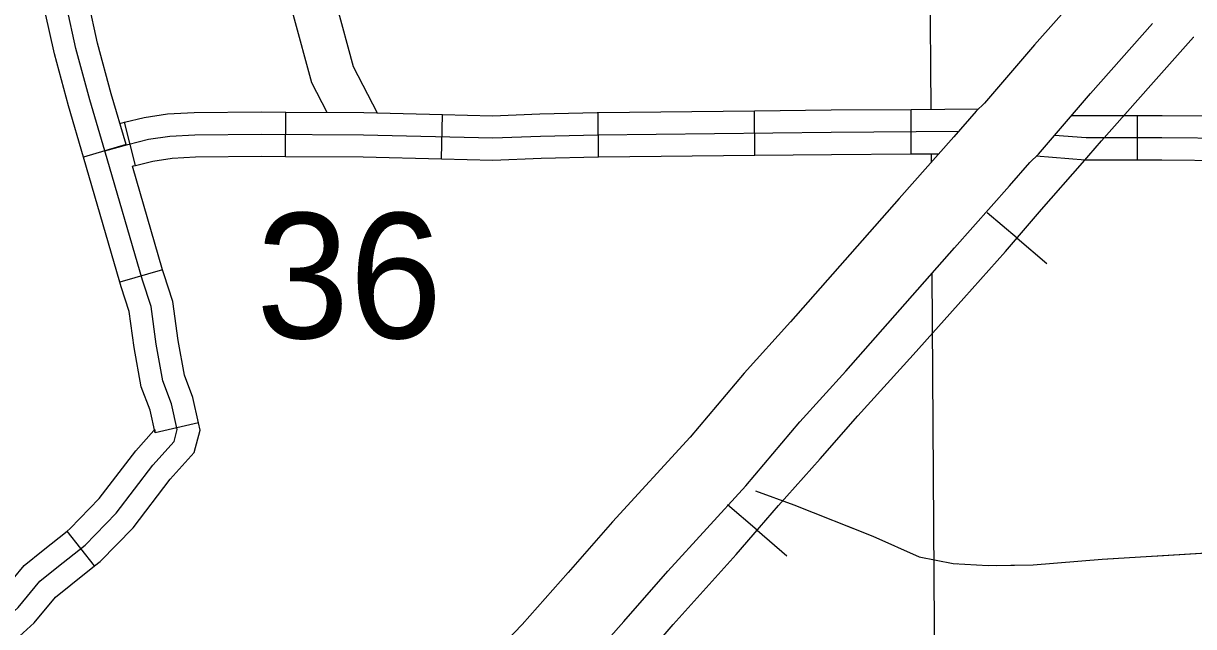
# Model space of a CAD drawing. Extents: x 813775 to 1157140, y 1757555 to 1979907.
# Drawn here: x 979513 to 987412, y 1813970 to 1818042 of the extents above; entities that cross this region are included whole.
import ezdxf

# ---------------------------------------------------------------- set-up
doc = ezdxf.new("R2010")
doc.units = 0
for name, color, linetype in [('Level 15', 7, 'Continuous'), ('Level 31', 7, 'Continuous'), ('Level 32', 7, 'Continuous'), ('Level 4', 7, 'Continuous'), ('Level 40', 7, 'Continuous'), ('Level 43', 7, 'Continuous'), ('Level 45', 7, 'Continuous'), ('Level 46', 7, 'Continuous'), ('Level 5', 7, 'Continuous')]:
    doc.layers.add(name, color=color, linetype=linetype)

msp = doc.modelspace()

# ---------------------------------------------------------------- linework, layer by layer
at = {"layer": 'Level 15'}
for points in [[(986759.7, 1818373.2), (986339.4, 1817897.7), (986001.3, 1817503.1), (985944.5, 1817449), (985793.3, 1817275.3), (985424, 1816859.4), (984691.9, 1816028.6), (984377.9, 1815681.3), (984014, 1815250), (983490.7, 1814677.5), (983190.8, 1814336.2), (982880.5, 1813985.4), (982663.8, 1813760.4), (982462.1, 1813530.9), (982263.4, 1813315.4), (982133.9, 1813152.4), (982024.9, 1813020.9), (981933.9, 1812899.6), (981827.2, 1812735.1), (981672.2, 1812489.8), (981466, 1812121.9), (981144.9, 1811542.6)], [(981584.6, 1811304.6), (981902.8, 1811878.5), (982101.9, 1812233.9), (982248.2, 1812465.4), (982344.2, 1812613.3), (982417.6, 1812711.2), (982522.1, 1812837.2), (982643.5, 1812990), (982833.7, 1813196.4), (983031.9, 1813421.8), (983248, 1813646.2), (983565.9, 1814005.6), (983863.1, 1814343.8), (984389.8, 1814920), (984754.5, 1815352.4), (985064.9, 1815695.6), (985798.6, 1816528.1), (986168.8, 1816945.2), (986306.3, 1817103.1), (986364.5, 1817158.6), (986716.6, 1817569.5), (987134.3, 1818042.1)]]:
    msp.add_lwpolyline(points, dxfattribs=at)
at = {"layer": 'Level 31'}
msp.add_line((980205.9, 1817224.2), (979918.2, 1817139.3), dxfattribs=at)
for points in [[(980205.9, 1817224.2), (980104.9, 1817566.6), (980013.1, 1817908.1), (979951.2, 1818186.7), (979938.2, 1818238.8)], [(979918.2, 1817139.3), (979816.2, 1817485.2), (979721.7, 1817836.6), (979659.2, 1818117.8), (979647.2, 1818166.1)], [(982508.9, 1812213.7), (982528.4, 1812243.1), (982617, 1812381.7), (982722, 1812541.9), (982836.2, 1812711.2), (982908.4, 1812815.3), (983009.2, 1812946.8), (983102.2, 1813069.5), (983219.3, 1813208), (983500.6, 1813521.4), (983898.2, 1813985.3), (984325.2, 1814456.9), (984482.3, 1814639.4), (984610.2, 1814787.7), (984891, 1815102.8), (985146.8, 1815392.2), (985519.4, 1815803.8), (985861.2, 1816186.9), (986143.1, 1816502.1), (986384.8, 1816785.2), (986662.7, 1817099.8), (986789.7, 1817249.5), (987123.9, 1817624.8), (987411.9, 1817948.3)], [(991398.1, 1817776.2), (991173.5, 1817581.9), (990977.9, 1817451.4), (990791.1, 1817368.8), (990630.3, 1817334), (990165.4, 1817307.9), (989257.3, 1817273.1), (988166.6, 1817260.1), (987199, 1817268.8), (986686.2, 1817268.8), (986473.5, 1817285.8)]]:
    msp.add_lwpolyline(points, dxfattribs=at)
at = {"layer": 'Level 32'}
for p, q in [((981281.7, 1817143.8), (981283.6, 1817443.8)), ((982334.7, 1817127.3), (982342.2, 1817427.3)), ((983395.6, 1817140.6), (983392.3, 1817440.5)), ((984451.6, 1817152.2), (984448.3, 1817452.2)), ((985506.9, 1817161.5), (985504.9, 1817461.5)), ((980268.8, 1817083.2), (980196, 1817374.3)), ((980452, 1816379.5), (980164, 1816295.6)), ((980694.9, 1815346.6), (980402.6, 1815279.2)), ((979993.7, 1814379.8), (979807.6, 1814615))]:
    msp.add_line(p, q, dxfattribs=at)
for points in [[(980062.1, 1817181.8), (979960.6, 1817525.9), (979867.4, 1817872.4), (979805.2, 1818152.3), (979734.2, 1818436.6), (979698.7, 1818645.3), (979685.4, 1818814.2), (979707.6, 1818943), (979809.7, 1819169.5), (979941, 1819456.1), (980062.6, 1819721.3), (980151.4, 1819894.5), (980275.7, 1820090), (980435.4, 1820329.9), (980497.6, 1820516.5), (980502, 1820667.5), (980475.4, 1821151.7), (980453.2, 1821409.4), (980462.1, 1821653.7), (980502, 1822066.8), (980559.7, 1822672.3), (980583.2, 1822867.3)], [(985504.9, 1817461.5), (985960.8, 1817464.5)], [(980196, 1817374.3), (980328, 1817407.3), (980485.8, 1817431.2), (980665.8, 1817440.5), (981117.7, 1817444.9), (981283.6, 1817443.8)], [(981283.6, 1817443.8), (981810.3, 1817440.5), (982342.2, 1817427.3)], [(982342.2, 1817427.3), (982680.1, 1817418.8), (982998.1, 1817431.7), (983387.1, 1817440.5), (983392.4, 1817440.5)], [(983392.3, 1817440.5), (984448.3, 1817452.2)], [(984448.3, 1817452.2), (984965.5, 1817457.9), (985504.9, 1817461.5)], [(980164, 1817366.3), (980196, 1817374.3)], [(983395.6, 1817140.6), (984451.6, 1817152.2)], [(984451.6, 1817152.2), (984968.2, 1817157.9), (985506.9, 1817161.5)], [(985506.9, 1817161.5), (985693.3, 1817162.7)], [(980164, 1816295.6), (979918.2, 1817139.3)], [(980452.1, 1816379.5), (980248.6, 1817077.9), (980256.8, 1817080.2), (980268.8, 1817083.2)], [(980268.8, 1817083.2), (980387.1, 1817112.8), (980516.1, 1817132.4), (980675, 1817140.5), (981118.2, 1817144.9), (981281.7, 1817143.8)], [(981281.7, 1817143.8), (981805.6, 1817140.5), (982334.7, 1817127.3)], [(982334.7, 1817127.3), (982682.5, 1817118.7), (983007.6, 1817131.9), (983392.1, 1817140.5), (983395.6, 1817140.6)], [(980694.9, 1815346.6), (980655.8, 1815516.5), (980599.4, 1815668.5), (980557.9, 1815901.2), (980520.9, 1816164.7), (980459.9, 1816352.7), (980452.1, 1816379.5)], [(980402.6, 1815279.2), (980367.8, 1815430.3), (980308.8, 1815589.3), (980261.5, 1815854), (980227.5, 1816097), (980173.1, 1816264.4), (980164, 1816295.6)], [(979993.7, 1814379.8), (980031.2, 1814409.4), (980252.7, 1814637.8), (980503.3, 1814964.7), (980664.8, 1815146.6), (980706.4, 1815296.7), (980694.9, 1815346.6)], [(979807.6, 1814615), (979829.6, 1814632.5), (980025.2, 1814834.2), (980271.8, 1815155.8), (980394.3, 1815293.8), (980397, 1815303.6), (980402.6, 1815279.2)], [(979020.3, 1813970.3), (979086.2, 1814004.1), (979260.3, 1814105.3), (979369.1, 1814203), (979518.1, 1814383.7), (979645.8, 1814487.1), (979807.6, 1814615)], [(979156.9, 1813703.2), (979230.1, 1813740.7), (979437.7, 1813861.5), (979586.3, 1813994.8), (979730.3, 1814169.5), (979833.2, 1814252.8), (979993.7, 1814379.8)]]:
    msp.add_lwpolyline(points, dxfattribs=at)
at = {"layer": 'Level 4'}
for points in [[(985632.3, 1818337.7), (985638.1, 1817462.4)], [(985640.1, 1817162.4), (985640.5, 1817103.2)], [(985645.4, 1816354.4), (985674.7, 1811936.8)]]:
    msp.add_lwpolyline(points, dxfattribs=at)
at = {"layer": 'Level 40'}
for p, q in [((986220.5, 1816592.7), (986019.7, 1816764.2)), ((986220.5, 1816592.7), (986421.2, 1816421.3)), ((984465.8, 1814620.3), (984265.7, 1814792.5)), ((984465.8, 1814620.3), (984666, 1814448.2))]:
    msp.add_line(p, q, dxfattribs=at)
msp.add_lwpolyline([(983500.6, 1813521.4), (983898.2, 1813985.3), (984325.2, 1814456.9), (984482.3, 1814639.4), (984610.2, 1814787.7), (984891, 1815102.8), (985146.8, 1815392.2), (985519.4, 1815803.8), (985861.2, 1816186.9), (986143.1, 1816502.1), (986384.8, 1816785.2), (986662.7, 1817099.8), (986789.7, 1817249.5), (987123.9, 1817624.8), (987411.9, 1817948.3), (987413, 1817949.5)], dxfattribs=at)
at = {"layer": 'Level 43'}
for points in [[(984456.1, 1814887.3), (984714.2, 1814792.6), (984826.6, 1814747.8)], [(985071.9, 1814650.1), (985247.7, 1814580.1), (985560.3, 1814442.3), (985789.8, 1814396.4), (985816.8, 1814394.7)], [(987134.3, 1814445.7), (987833.7, 1814488.2), (987924.9, 1814492)], [(986080.4, 1814383), (986329, 1814387.7), (986795.4, 1814425), (986870.8, 1814429.6)]]:
    msp.add_lwpolyline(points, dxfattribs=at)
at = {"layer": 'Level 45'}
msp.add_line((987030.6, 1817418.8), (987030.6, 1817118.8), dxfattribs=at)
for points in [[(987030.6, 1817418.8), (986587.4, 1817418.8)], [(988087.9, 1817410.8), (987199.6, 1817418.8), (987030.6, 1817418.8)], [(987030.6, 1817118.8), (986680.2, 1817118.8), (986350.5, 1817145.2)], [(988085.2, 1817110.8), (987198.3, 1817118.8), (987030.6, 1817118.8)], [(984456.1, 1814887.3), (984714.2, 1814792.6), (985247.7, 1814580.1), (985560.3, 1814442.3), (985789.8, 1814396.4), (986025, 1814382), (986329, 1814387.7), (986795.4, 1814425), (987833.7, 1814488.2), (990723.4, 1814608.8), (990846.7, 1814614.5), (992498.8, 1814643.2), (993412.6, 1814631.7)]]:
    msp.add_lwpolyline(points, dxfattribs=at)
at = {"layer": 'Level 46'}
for points in [[(980132.4, 1819513.6), (980339.2, 1819384.9), (980529.7, 1819232.3), (980666.6, 1819101.4), (980782.3, 1819036.8), (981080.3, 1818910.7), (981285.2, 1818854.1), (981439, 1818742.2), (981527.3, 1818594.9), (981557, 1818427.5), (981623.4, 1818174.4), (981739.1, 1817752), (981900.6, 1817438.2)], [(980006.4, 1819238.7), (980165.6, 1819139.6), (980331.9, 1819006.4), (980486.9, 1818858.2), (980650.3, 1818766.9), (980981.5, 1818626.8), (981152.8, 1818579.5), (981213.1, 1818535.6), (981241.6, 1818488), (981263.8, 1818363.2), (981333.6, 1818096.8), (981458, 1817642.6), (981561.2, 1817442.1)]]:
    msp.add_lwpolyline(points, dxfattribs=at)
at = {"layer": 'Level 5'}
for points in [[(980062.1, 1817181.8), (980218.5, 1817225.3), (980357.5, 1817260.1), (980500.9, 1817281.8), (980670.4, 1817290.5), (981117.9, 1817294.9), (981807.9, 1817290.5), (982681.3, 1817268.8), (983002.9, 1817281.8), (983389.6, 1817290.5), (984966.9, 1817307.9), (985826.6, 1817313.6)], [(979158.2, 1813872.4), (979349, 1813983.4), (979477.7, 1814098.9), (979624.2, 1814276.6), (979739.5, 1814369.9), (979930.4, 1814521), (980139, 1814736), (980387.5, 1815060.3), (980529.5, 1815220.2), (980551.7, 1815300.1), (980511.8, 1815473.4), (980454.1, 1815628.9), (980409.7, 1815877.6), (980374.2, 1816130.9), (980316.5, 1816308.5), (980062.1, 1817181.8)]]:
    msp.add_lwpolyline(points, dxfattribs=at)

# ---------------------------------------------------------------- texts
msp.add_text('36', height=844.8, dxfattribs=at).set_placement((981084, 1815917.3))

doc.saveas('drawing.dxf')
